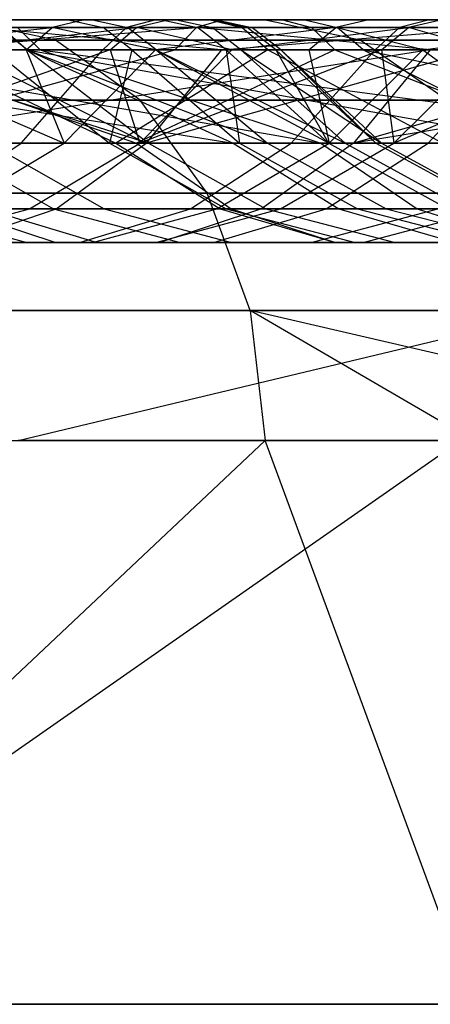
# Model space of a CAD drawing. Extents: x -172 to 172, y -29 to 28.
# Tile 832 of 914: x 121.36 to 126.24, y 7.6 to 19.3. Entities that reach past the tile are written whole.
import ezdxf

# ---------------------------------------------------------------- set-up
doc = ezdxf.new("R2010")
doc.units = 0
doc.header["$LTSCALE"] = 25.4
doc.layers.get('0').update_dxf_attribs({"linetype": 'CONTINUOUS'})

msp = doc.modelspace()

# ---------------------------------------------------------------- linework, layer by layer
at = {"color": 0}
for p, q in [((123.462, 19.205, -1352.469), (117.085, 19.205, -1359.279)), ((123.462, 19.205, -1352.469), (117.085, 19.205, -1359.279)), ((122.633, 19.205, -1329.348), (117.317, 19.205, -1336.462)), ((122.633, 19.205, -1329.348), (117.317, 19.205, -1336.462)), ((117.387, 19.3, -1359.578), (123.78, 19.3, -1352.75)), ((117.387, 19.3, -1359.578), (123.78, 19.3, -1352.75)), ((117.649, 19.3, -1336.725), (122.98, 19.3, -1329.592)), ((117.649, 19.3, -1336.725), (122.98, 19.3, -1329.592)), ((117.828, 19.3, -1124.201), (124.262, 19.3, -1130.933)), ((117.828, 19.3, -1124.201), (124.262, 19.3, -1130.933)), ((117.91, 19.205, -1177.839), (121.749, 19.205, -1185.296)), ((117.91, 19.205, -1177.839), (121.749, 19.205, -1185.296)), ((122.132, 19.3, -1185.114), (118.281, 19.3, -1177.634)), ((122.132, 19.3, -1185.114), (118.281, 19.3, -1177.634)), ((118.975, 19.3, -1145.884), (124.484, 19.3, -1153.035)), ((118.975, 19.3, -1145.884), (124.484, 19.3, -1153.035)), ((122.75, 19.205, -1299.051), (119.044, 19.205, -1306.575)), ((122.75, 19.205, -1299.051), (119.044, 19.205, -1306.575)), ((124.828, 19.205, -1152.786), (119.303, 19.205, -1145.616)), ((124.828, 19.205, -1152.786), (119.303, 19.205, -1145.616)), ((119.313, 18.94, -1181.175), (121.749, 19.205, -1185.296)), ((119.313, 18.94, -1181.175), (121.749, 19.205, -1185.296)), ((119.418, 19.3, -1306.774), (123.137, 19.3, -1299.227)), ((119.418, 19.3, -1306.774), (123.137, 19.3, -1299.227)), ((119.513, 19.3, -1172.79), (123.624, 19.3, -1180.281)), ((119.513, 19.3, -1172.79), (123.624, 19.3, -1180.281)), ((124.002, 19.205, -1180.088), (119.879, 19.205, -1172.575)), ((124.002, 19.205, -1180.088), (119.879, 19.205, -1172.575)), ((120.071, 18.94, -1355.684), (123.462, 19.205, -1352.469)), ((120.071, 18.94, -1355.684), (123.462, 19.205, -1352.469)), ((120.3, 19.3, -1214.287), (121.937, 19.3, -1222.217)), ((120.3, 19.3, -1214.287), (121.937, 19.3, -1222.217)), ((120.35, 18.94, -1303.289), (122.75, 19.205, -1299.051)), ((120.35, 18.94, -1303.289), (122.75, 19.205, -1299.051)), ((126.945, 19.3, -1352.526), (120.676, 19.3, -1359.412)), ((121.789, 19.055, -1360.484), (120.676, 19.3, -1359.412)), ((126.945, 19.3, -1352.526), (120.676, 19.3, -1359.412)), ((121.789, 19.055, -1360.484), (120.676, 19.3, -1359.412)), ((122.226, 19.3, -1262.529), (120.704, 19.3, -1270.481)), ((122.226, 19.3, -1262.529), (120.704, 19.3, -1270.481)), ((122.355, 19.205, -1222.145), (120.712, 19.205, -1214.188)), ((122.355, 19.205, -1222.145), (120.712, 19.205, -1214.188)), ((124.751, 19.3, -1303.957), (120.777, 19.3, -1311.521)), ((124.751, 19.3, -1303.957), (120.777, 19.3, -1311.521)), ((120.838, 19.205, -1154.651), (125.875, 19.205, -1161.966)), ((120.838, 19.205, -1154.651), (125.875, 19.205, -1161.966)), ((123.758, 18.94, -1134.887), (120.894, 19.205, -1131.195)), ((123.758, 18.94, -1134.887), (120.894, 19.205, -1131.195)), ((120.894, 19.205, -1131.195), (127.04, 19.205, -1138.214)), ((120.894, 19.205, -1131.195), (127.04, 19.205, -1138.214)), ((126.359, 19.3, -1330.82), (121.002, 19.3, -1338.084)), ((126.359, 19.3, -1330.82), (121.002, 19.3, -1338.084)), ((121.453, 18.94, -1270.651), (121.117, 19.205, -1270.575)), ((121.117, 19.205, -1270.575), (122.645, 19.205, -1262.595)), ((121.453, 18.94, -1270.651), (121.117, 19.205, -1270.575)), ((121.117, 19.205, -1270.575), (122.645, 19.205, -1262.595)), ((121.446, 18.94, -1311.9), (121.146, 19.205, -1311.73)), ((121.146, 19.205, -1311.73), (125.132, 19.205, -1304.142)), ((121.446, 18.94, -1311.9), (121.146, 19.205, -1311.73)), ((121.146, 19.205, -1311.73), (125.132, 19.205, -1304.142)), ((126.231, 19.3, -1161.735), (121.18, 19.3, -1154.401)), ((126.231, 19.3, -1161.735), (121.18, 19.3, -1154.401)), ((127.367, 19.3, -1137.943), (121.205, 19.3, -1130.906)), ((127.367, 19.3, -1137.943), (121.205, 19.3, -1130.906)), ((121.607, 18.94, -1338.558), (121.336, 19.205, -1338.346)), ((121.607, 18.94, -1338.558), (121.336, 19.205, -1338.346)), ((121.336, 19.205, -1338.346), (126.708, 19.205, -1331.061)), ((121.336, 19.205, -1338.346), (126.708, 19.205, -1331.061)), ((121.438, 18.94, -1185.444), (121.749, 19.205, -1185.296)), ((121.438, 18.94, -1185.444), (121.749, 19.205, -1185.296)), ((122.132, 19.3, -1185.114), (121.749, 19.205, -1185.296)), ((122.132, 19.3, -1185.114), (121.749, 19.205, -1185.296)), ((122.975, 18.94, -1188.79), (121.749, 19.205, -1185.296)), ((121.749, 19.205, -1185.296), (125.116, 19.205, -1192.978)), ((122.975, 18.94, -1188.79), (121.749, 19.205, -1185.296)), ((121.749, 19.205, -1185.296), (125.116, 19.205, -1192.978)), ((121.937, 19.3, -1222.217), (123.051, 19.3, -1230.237)), ((121.937, 19.3, -1222.217), (122.355, 19.205, -1222.145)), ((121.937, 19.3, -1222.217), (122.355, 19.205, -1222.145)), ((121.937, 19.3, -1222.217), (123.051, 19.3, -1230.237)), ((125.51, 19.3, -1192.819), (122.132, 19.3, -1185.114)), ((125.51, 19.3, -1192.819), (122.132, 19.3, -1185.114)), ((122.226, 19.3, -1262.529), (122.645, 19.205, -1262.595)), ((123.225, 19.3, -1254.494), (122.226, 19.3, -1262.529)), ((122.226, 19.3, -1262.529), (122.645, 19.205, -1262.595)), ((123.225, 19.3, -1254.494), (122.226, 19.3, -1262.529)), ((122.633, 19.205, -1329.348), (122.351, 18.94, -1329.15)), ((122.633, 19.205, -1329.348), (122.351, 18.94, -1329.15)), ((123.473, 19.205, -1230.193), (122.355, 19.205, -1222.145)), ((122.694, 18.94, -1222.087), (122.355, 19.205, -1222.145)), ((123.473, 19.205, -1230.193), (122.355, 19.205, -1222.145)), ((122.694, 18.94, -1222.087), (122.355, 19.205, -1222.145)), ((122.437, 18.94, -1298.909), (122.75, 19.205, -1299.051)), ((122.437, 18.94, -1298.909), (122.75, 19.205, -1299.051)), ((122.98, 19.3, -1329.592), (122.633, 19.205, -1329.348)), ((122.98, 19.3, -1329.592), (122.633, 19.205, -1329.348)), ((127.518, 19.205, -1321.932), (122.633, 19.205, -1329.348)), ((127.518, 19.205, -1321.932), (122.633, 19.205, -1329.348)), ((122.985, 18.94, -1262.649), (122.645, 19.205, -1262.595)), ((122.645, 19.205, -1262.595), (123.648, 19.205, -1254.532)), ((122.985, 18.94, -1262.649), (122.645, 19.205, -1262.595)), ((122.645, 19.205, -1262.595), (123.648, 19.205, -1254.532)), ((123.137, 19.3, -1299.227), (122.75, 19.205, -1299.051)), ((123.137, 19.3, -1299.227), (122.75, 19.205, -1299.051)), ((123.882, 18.94, -1295.614), (122.75, 19.205, -1299.051)), ((125.982, 19.205, -1291.312), (122.75, 19.205, -1299.051)), ((123.882, 18.94, -1295.614), (122.75, 19.205, -1299.051)), ((125.982, 19.205, -1291.312), (122.75, 19.205, -1299.051)), ((125.116, 19.205, -1192.978), (122.975, 18.94, -1188.79)), ((125.116, 19.205, -1192.978), (122.975, 18.94, -1188.79)), ((122.98, 19.3, -1329.592), (127.879, 19.3, -1322.155)), ((122.98, 19.3, -1329.592), (127.879, 19.3, -1322.155)), ((123.051, 19.3, -1230.237), (123.473, 19.205, -1230.193)), ((123.051, 19.3, -1230.237), (123.639, 19.3, -1238.313)), ((123.051, 19.3, -1230.237), (123.473, 19.205, -1230.193)), ((123.051, 19.3, -1230.237), (123.639, 19.3, -1238.313)), ((123.137, 19.3, -1299.227), (126.379, 19.3, -1291.463)), ((123.137, 19.3, -1299.227), (126.379, 19.3, -1291.463)), ((123.204, 18.94, -1352.241), (123.462, 19.205, -1352.469)), ((123.204, 18.94, -1352.241), (123.462, 19.205, -1352.469)), ((123.697, 19.3, -1246.41), (123.225, 19.3, -1254.494)), ((123.225, 19.3, -1254.494), (123.648, 19.205, -1254.532)), ((123.225, 19.3, -1254.494), (123.648, 19.205, -1254.532)), ((123.697, 19.3, -1246.41), (123.225, 19.3, -1254.494)), ((123.78, 19.3, -1352.75), (123.462, 19.205, -1352.469)), ((123.78, 19.3, -1352.75), (123.462, 19.205, -1352.469)), ((129.443, 19.205, -1345.31), (123.462, 19.205, -1352.469)), ((126.239, 18.94, -1348.711), (123.462, 19.205, -1352.469)), ((126.239, 18.94, -1348.711), (123.462, 19.205, -1352.469)), ((129.443, 19.205, -1345.31), (123.462, 19.205, -1352.469)), ((123.815, 18.94, -1230.157), (123.473, 19.205, -1230.193)), ((124.063, 19.205, -1238.296), (123.473, 19.205, -1230.193)), ((123.815, 18.94, -1230.157), (123.473, 19.205, -1230.193)), ((124.063, 19.205, -1238.296), (123.473, 19.205, -1230.193)), ((123.624, 19.3, -1180.281), (127.266, 19.3, -1188.011)), ((123.624, 19.3, -1180.281), (127.266, 19.3, -1188.011)), ((123.624, 19.3, -1180.281), (124.002, 19.205, -1180.088)), ((123.624, 19.3, -1180.281), (124.002, 19.205, -1180.088)), ((123.639, 19.3, -1238.313), (124.063, 19.205, -1238.296)), ((123.639, 19.3, -1238.313), (123.697, 19.3, -1246.41)), ((123.639, 19.3, -1238.313), (124.063, 19.205, -1238.296)), ((123.639, 19.3, -1238.313), (123.697, 19.3, -1246.41)), ((123.991, 18.94, -1254.563), (123.648, 19.205, -1254.532)), ((123.648, 19.205, -1254.532), (124.121, 19.205, -1246.421)), ((123.991, 18.94, -1254.563), (123.648, 19.205, -1254.532)), ((123.648, 19.205, -1254.532), (124.121, 19.205, -1246.421)), ((123.697, 19.3, -1246.41), (124.121, 19.205, -1246.421)), ((123.697, 19.3, -1246.41), (124.121, 19.205, -1246.421)), ((123.758, 18.94, -1134.887), (127.04, 19.205, -1138.214)), ((123.758, 18.94, -1134.887), (127.04, 19.205, -1138.214)), ((123.78, 19.3, -1352.75), (129.777, 19.3, -1345.572)), ((123.78, 19.3, -1352.75), (129.777, 19.3, -1345.572)), ((123.882, 18.94, -1295.614), (125.982, 19.205, -1291.312)), ((123.882, 18.94, -1295.614), (125.982, 19.205, -1291.312)), ((127.655, 19.205, -1187.842), (124.002, 19.205, -1180.088)), ((127.655, 19.205, -1187.842), (124.002, 19.205, -1180.088)), ((124.309, 18.94, -1179.932), (124.002, 19.205, -1180.088)), ((124.309, 18.94, -1179.932), (124.002, 19.205, -1180.088)), ((124.121, 19.205, -1246.421), (124.063, 19.205, -1238.296)), ((124.406, 18.94, -1238.283), (124.063, 19.205, -1238.296)), ((124.406, 18.94, -1238.283), (124.063, 19.205, -1238.296)), ((124.121, 19.205, -1246.421), (124.063, 19.205, -1238.296)), ((124.465, 18.94, -1246.43), (124.121, 19.205, -1246.421)), ((124.465, 18.94, -1246.43), (124.121, 19.205, -1246.421)), ((124.262, 19.3, -1130.933), (130.312, 19.3, -1138.012)), ((125.408, 19.055, -1129.897), (124.262, 19.3, -1130.933)), ((124.262, 19.3, -1130.933), (130.312, 19.3, -1138.012)), ((125.408, 19.055, -1129.897), (124.262, 19.3, -1130.933)), ((124.484, 19.3, -1153.035), (129.564, 19.3, -1160.496)), ((124.484, 19.3, -1153.035), (124.828, 19.205, -1152.786)), ((124.484, 19.3, -1153.035), (129.564, 19.3, -1160.496)), ((124.484, 19.3, -1153.035), (124.828, 19.205, -1152.786)), ((128.251, 19.3, -1296.162), (124.751, 19.3, -1303.957)), ((124.751, 19.3, -1303.957), (125.132, 19.205, -1304.142)), ((128.251, 19.3, -1296.162), (124.751, 19.3, -1303.957)), ((124.751, 19.3, -1303.957), (125.132, 19.205, -1304.142)), ((124.797, 18.94, -1193.106), (125.116, 19.205, -1192.978)), ((124.797, 18.94, -1193.106), (125.116, 19.205, -1192.978)), ((129.922, 19.205, -1160.267), (124.828, 19.205, -1152.786)), ((125.106, 18.94, -1152.584), (124.828, 19.205, -1152.786)), ((125.106, 18.94, -1152.584), (124.828, 19.205, -1152.786)), ((129.922, 19.205, -1160.267), (124.828, 19.205, -1152.786)), ((125.51, 19.3, -1192.819), (125.116, 19.205, -1192.978)), ((125.51, 19.3, -1192.819), (125.116, 19.205, -1192.978)), ((126.152, 18.94, -1196.619), (125.116, 19.205, -1192.978)), ((126.152, 18.94, -1196.619), (125.116, 19.205, -1192.978)), ((125.116, 19.205, -1192.978), (128, 19.205, -1200.853)), ((125.116, 19.205, -1192.978), (128, 19.205, -1200.853)), ((125.441, 18.94, -1304.293), (125.132, 19.205, -1304.142)), ((125.441, 18.94, -1304.293), (125.132, 19.205, -1304.142)), ((125.132, 19.205, -1304.142), (128.643, 19.205, -1296.324)), ((125.132, 19.205, -1304.142), (128.643, 19.205, -1296.324)), ((128.403, 19.3, -1200.72), (125.51, 19.3, -1192.819)), ((128.403, 19.3, -1200.72), (125.51, 19.3, -1192.819)), ((125.875, 19.205, -1161.966), (125.586, 18.94, -1162.152)), ((125.875, 19.205, -1161.966), (125.586, 18.94, -1162.152)), ((125.661, 18.94, -1291.189), (125.982, 19.205, -1291.312)), ((125.661, 18.94, -1291.189), (125.982, 19.205, -1291.312)), ((126.231, 19.3, -1161.735), (125.875, 19.205, -1161.966)), ((126.231, 19.3, -1161.735), (125.875, 19.205, -1161.966)), ((125.875, 19.205, -1161.966), (130.469, 19.205, -1169.565)), ((125.875, 19.205, -1161.966), (130.469, 19.205, -1169.565)), ((126.379, 19.3, -1291.463), (125.982, 19.205, -1291.312)), ((126.379, 19.3, -1291.463), (125.982, 19.205, -1291.312)), ((128.726, 19.205, -1283.387), (125.982, 19.205, -1291.312)), ((126.926, 18.94, -1287.732), (125.982, 19.205, -1291.312)), ((126.926, 18.94, -1287.732), (125.982, 19.205, -1291.312)), ((128.726, 19.205, -1283.387), (125.982, 19.205, -1291.312)), ((126.152, 18.94, -1196.619), (128, 19.205, -1200.853)), ((126.152, 18.94, -1196.619), (128, 19.205, -1200.853)), ((130.838, 19.3, -1169.357), (126.231, 19.3, -1161.735)), ((130.838, 19.3, -1169.357), (126.231, 19.3, -1161.735)), ((126.239, 18.94, -1348.711), (129.443, 19.205, -1345.31)), ((126.239, 18.94, -1348.711), (129.443, 19.205, -1345.31)), ((121.789, 19.055, -1360.484), (115.086, 19.055, -1367.071)), ((121.789, 19.055, -1360.484), (115.086, 19.055, -1367.071)), ((118.915, 19.055, -1123.102), (125.408, 19.055, -1129.897)), ((118.915, 19.055, -1123.102), (125.408, 19.055, -1129.897)), ((128.116, 19.055, -1353.534), (121.789, 19.055, -1360.484)), ((128.116, 19.055, -1353.534), (121.789, 19.055, -1360.484)), ((122.793, 18.345, -1361.45), (121.789, 19.055, -1360.484)), ((122.793, 18.345, -1361.45), (121.789, 19.055, -1360.484)), ((126.442, 18.345, -1128.962), (125.408, 19.055, -1129.897)), ((125.408, 19.055, -1129.897), (131.514, 19.055, -1137.042)), ((126.442, 18.345, -1128.962), (125.408, 19.055, -1129.897)), ((125.408, 19.055, -1129.897), (131.514, 19.055, -1137.042)), ((116.989, 18.94, -1319.246), (121.446, 18.94, -1311.9)), ((116.989, 18.94, -1319.246), (123.9, 17.832, -1309.906)), ((116.989, 18.94, -1319.246), (123.9, 17.832, -1309.906)), ((116.989, 18.94, -1319.246), (121.446, 18.94, -1311.9)), ((122.351, 18.94, -1329.15), (117.047, 18.94, -1336.247)), ((122.351, 18.94, -1329.15), (117.047, 18.94, -1336.247)), ((118.574, 18.94, -1342.307), (124.94, 17.832, -1336.148)), ((118.574, 18.94, -1342.307), (124.94, 17.832, -1336.148)), ((118.574, 18.94, -1342.307), (121.607, 18.94, -1338.558)), ((118.574, 18.94, -1342.307), (121.607, 18.94, -1338.558)), ((119.205, 17.832, -1354.873), (123.204, 18.94, -1352.241)), ((126.239, 18.94, -1348.711), (119.205, 17.832, -1354.873)), ((119.205, 17.832, -1354.873), (123.204, 18.94, -1352.241)), ((126.239, 18.94, -1348.711), (119.205, 17.832, -1354.873)), ((122.437, 18.94, -1298.909), (119.288, 17.832, -1302.76)), ((122.437, 18.94, -1298.909), (119.288, 17.832, -1302.76)), ((119.313, 18.94, -1181.175), (121.89, 17.832, -1189.27)), ((119.313, 18.94, -1181.175), (121.438, 18.94, -1185.444)), ((119.313, 18.94, -1181.175), (121.89, 17.832, -1189.27)), ((119.313, 18.94, -1181.175), (121.438, 18.94, -1185.444)), ((119.401, 18.94, -1278.535), (122.893, 17.832, -1269.626)), ((119.401, 18.94, -1278.535), (121.453, 18.94, -1270.651)), ((119.401, 18.94, -1278.535), (122.893, 17.832, -1269.626)), ((119.401, 18.94, -1278.535), (121.453, 18.94, -1270.651)), ((125.106, 18.94, -1152.584), (119.57, 18.94, -1145.398)), ((119.57, 18.94, -1145.398), (122.75, 17.832, -1147.477)), ((125.106, 18.94, -1152.584), (119.57, 18.94, -1145.398)), ((119.57, 18.94, -1145.398), (122.75, 17.832, -1147.477)), ((123.204, 18.94, -1352.241), (120.071, 18.94, -1355.684)), ((123.204, 18.94, -1352.241), (120.071, 18.94, -1355.684)), ((124.309, 18.94, -1179.932), (120.175, 18.94, -1172.4)), ((124.309, 18.94, -1179.932), (120.175, 18.94, -1172.4)), ((120.175, 18.94, -1172.4), (122.505, 17.832, -1174.063)), ((120.175, 18.94, -1172.4), (122.505, 17.832, -1174.063)), ((122.437, 18.94, -1298.909), (120.35, 18.94, -1303.289)), ((122.437, 18.94, -1298.909), (120.35, 18.94, -1303.289)), ((120.561, 18.94, -1154.855), (125.586, 18.94, -1162.152)), ((120.561, 18.94, -1154.855), (125.586, 18.94, -1162.152)), ((120.642, 18.94, -1131.429), (123.758, 18.94, -1134.887)), ((120.642, 18.94, -1131.429), (122.865, 17.832, -1135.669)), ((120.642, 18.94, -1131.429), (123.758, 18.94, -1134.887)), ((120.642, 18.94, -1131.429), (122.865, 17.832, -1135.669)), ((121.047, 18.94, -1214.108), (122.428, 17.832, -1214.791)), ((122.694, 18.94, -1222.087), (121.047, 18.94, -1214.108)), ((121.047, 18.94, -1214.108), (122.428, 17.832, -1214.791)), ((122.694, 18.94, -1222.087), (121.047, 18.94, -1214.108)), ((121.38, 17.832, -1328.469), (122.351, 18.94, -1329.15)), ((121.38, 17.832, -1328.469), (122.351, 18.94, -1329.15)), ((121.438, 18.94, -1185.444), (121.89, 17.832, -1189.27)), ((121.438, 18.94, -1185.444), (122.975, 18.94, -1188.79)), ((121.438, 18.94, -1185.444), (121.89, 17.832, -1189.27)), ((121.438, 18.94, -1185.444), (122.975, 18.94, -1188.79)), ((121.446, 18.94, -1311.9), (125.441, 18.94, -1304.293)), ((121.446, 18.94, -1311.9), (123.9, 17.832, -1309.906)), ((121.446, 18.94, -1311.9), (123.9, 17.832, -1309.906)), ((121.446, 18.94, -1311.9), (127.631, 17.832, -1302.449)), ((121.446, 18.94, -1311.9), (127.631, 17.832, -1302.449)), ((121.446, 18.94, -1311.9), (125.441, 18.94, -1304.293)), ((121.453, 18.94, -1270.651), (124.307, 17.832, -1261.858)), ((121.453, 18.94, -1270.651), (122.985, 18.94, -1262.649)), ((121.453, 18.94, -1270.651), (122.893, 17.832, -1269.626)), ((121.453, 18.94, -1270.651), (124.307, 17.832, -1261.858)), ((121.453, 18.94, -1270.651), (122.893, 17.832, -1269.626)), ((121.453, 18.94, -1270.651), (122.985, 18.94, -1262.649)), ((121.607, 18.94, -1338.558), (129.995, 17.832, -1328.931)), ((121.607, 18.94, -1338.558), (126.991, 18.94, -1331.257)), ((121.607, 18.94, -1338.558), (124.94, 17.832, -1336.148)), ((121.607, 18.94, -1338.558), (124.94, 17.832, -1336.148)), ((121.607, 18.94, -1338.558), (129.995, 17.832, -1328.931)), ((121.607, 18.94, -1338.558), (126.991, 18.94, -1331.257)), ((122.975, 18.94, -1188.79), (121.89, 17.832, -1189.27)), ((122.975, 18.94, -1188.79), (121.89, 17.832, -1189.27)), ((127.225, 18.94, -1321.751), (122.351, 18.94, -1329.15)), ((127.225, 18.94, -1321.751), (122.351, 18.94, -1329.15)), ((122.694, 18.94, -1222.087), (122.428, 17.832, -1214.791)), ((122.694, 18.94, -1222.087), (122.428, 17.832, -1214.791)), ((123.882, 18.94, -1295.614), (122.437, 18.94, -1298.909)), ((122.437, 18.94, -1298.909), (122.789, 17.832, -1295.152)), ((122.437, 18.94, -1298.909), (122.789, 17.832, -1295.152)), ((123.882, 18.94, -1295.614), (122.437, 18.94, -1298.909)), ((124.309, 18.94, -1179.932), (122.505, 17.832, -1174.063)), ((124.309, 18.94, -1179.932), (122.505, 17.832, -1174.063)), ((122.694, 18.94, -1222.087), (123.973, 17.832, -1222.534)), ((123.815, 18.94, -1230.157), (122.694, 18.94, -1222.087)), ((122.694, 18.94, -1222.087), (123.973, 17.832, -1222.534)), ((123.815, 18.94, -1230.157), (122.694, 18.94, -1222.087)), ((125.106, 18.94, -1152.584), (122.75, 17.832, -1147.477)), ((125.106, 18.94, -1152.584), (122.75, 17.832, -1147.477)), ((123.882, 18.94, -1295.614), (122.789, 17.832, -1295.152)), ((125.661, 18.94, -1291.189), (122.789, 17.832, -1295.152)), ((123.882, 18.94, -1295.614), (122.789, 17.832, -1295.152)), ((125.661, 18.94, -1291.189), (122.789, 17.832, -1295.152)), ((123.758, 18.94, -1134.887), (122.865, 17.832, -1135.669)), ((123.758, 18.94, -1134.887), (122.865, 17.832, -1135.669)), ((126.775, 18.94, -1138.433), (122.865, 17.832, -1135.669)), ((126.775, 18.94, -1138.433), (122.865, 17.832, -1135.669)), ((122.975, 18.94, -1188.79), (125.039, 17.832, -1197.03)), ((122.975, 18.94, -1188.79), (124.797, 18.94, -1193.106)), ((122.975, 18.94, -1188.79), (125.039, 17.832, -1197.03)), ((122.975, 18.94, -1188.79), (124.797, 18.94, -1193.106)), ((122.985, 18.94, -1262.649), (125.23, 17.832, -1254.016)), ((122.985, 18.94, -1262.649), (123.991, 18.94, -1254.563)), ((122.985, 18.94, -1262.649), (124.307, 17.832, -1261.858)), ((122.985, 18.94, -1262.649), (124.307, 17.832, -1261.858)), ((122.985, 18.94, -1262.649), (125.23, 17.832, -1254.016)), ((122.985, 18.94, -1262.649), (123.991, 18.94, -1254.563)), ((126.239, 18.94, -1348.711), (123.204, 18.94, -1352.241)), ((126.239, 18.94, -1348.711), (123.204, 18.94, -1352.241)), ((123.758, 18.94, -1134.887), (126.775, 18.94, -1138.433)), ((123.758, 18.94, -1134.887), (126.775, 18.94, -1138.433)), ((124.406, 18.94, -1238.283), (123.815, 18.94, -1230.157)), ((123.815, 18.94, -1230.157), (125.029, 17.832, -1230.359)), ((123.815, 18.94, -1230.157), (123.973, 17.832, -1222.534)), ((124.406, 18.94, -1238.283), (123.815, 18.94, -1230.157)), ((123.815, 18.94, -1230.157), (125.029, 17.832, -1230.359)), ((123.815, 18.94, -1230.157), (123.973, 17.832, -1222.534)), ((125.661, 18.94, -1291.189), (123.882, 18.94, -1295.614)), ((125.661, 18.94, -1291.189), (123.882, 18.94, -1295.614)), ((123.991, 18.94, -1254.563), (125.23, 17.832, -1254.016)), ((123.991, 18.94, -1254.563), (125.659, 17.832, -1246.131)), ((123.991, 18.94, -1254.563), (124.465, 18.94, -1246.43)), ((123.991, 18.94, -1254.563), (124.465, 18.94, -1246.43)), ((123.991, 18.94, -1254.563), (125.23, 17.832, -1254.016)), ((123.991, 18.94, -1254.563), (125.659, 17.832, -1246.131)), ((127.971, 18.94, -1187.705), (124.309, 18.94, -1179.932)), ((127.971, 18.94, -1187.705), (124.309, 18.94, -1179.932)), ((124.309, 18.94, -1179.932), (126.388, 17.832, -1181.442)), ((124.309, 18.94, -1179.932), (126.388, 17.832, -1181.442)), ((124.406, 18.94, -1238.283), (125.029, 17.832, -1230.359)), ((124.406, 18.94, -1238.283), (125.592, 17.832, -1238.235)), ((124.406, 18.94, -1238.283), (125.029, 17.832, -1230.359)), ((124.465, 18.94, -1246.43), (124.406, 18.94, -1238.283)), ((124.406, 18.94, -1238.283), (125.592, 17.832, -1238.235)), ((124.465, 18.94, -1246.43), (124.406, 18.94, -1238.283)), ((124.465, 18.94, -1246.43), (125.659, 17.832, -1246.131)), ((124.465, 18.94, -1246.43), (125.592, 17.832, -1238.235)), ((124.465, 18.94, -1246.43), (125.659, 17.832, -1246.131)), ((124.465, 18.94, -1246.43), (125.592, 17.832, -1238.235)), ((124.589, 17.832, -1162.796), (125.586, 18.94, -1162.152)), ((124.589, 17.832, -1162.796), (125.586, 18.94, -1162.152)), ((124.797, 18.94, -1193.106), (125.039, 17.832, -1197.03)), ((124.797, 18.94, -1193.106), (126.152, 18.94, -1196.619)), ((124.797, 18.94, -1193.106), (125.039, 17.832, -1197.03)), ((124.797, 18.94, -1193.106), (126.152, 18.94, -1196.619)), ((126.152, 18.94, -1196.619), (125.039, 17.832, -1197.03)), ((126.152, 18.94, -1196.619), (125.039, 17.832, -1197.03)), ((130.212, 18.94, -1160.082), (125.106, 18.94, -1152.584)), ((125.106, 18.94, -1152.584), (127.972, 17.832, -1154.575)), ((130.212, 18.94, -1160.082), (125.106, 18.94, -1152.584)), ((125.106, 18.94, -1152.584), (127.972, 17.832, -1154.575)), ((126.239, 18.94, -1348.711), (125.329, 17.832, -1347.951)), ((129.173, 18.94, -1345.097), (125.329, 17.832, -1347.951)), ((126.239, 18.94, -1348.711), (125.329, 17.832, -1347.951)), ((132.004, 18.94, -1341.4), (125.329, 17.832, -1347.951)), ((132.004, 18.94, -1341.4), (125.329, 17.832, -1347.951)), ((129.173, 18.94, -1345.097), (125.329, 17.832, -1347.951)), ((125.441, 18.94, -1304.293), (128.961, 18.94, -1296.455)), ((125.441, 18.94, -1304.293), (130.914, 17.832, -1294.784)), ((125.441, 18.94, -1304.293), (128.961, 18.94, -1296.455)), ((125.441, 18.94, -1304.293), (127.631, 17.832, -1302.449)), ((125.441, 18.94, -1304.293), (130.914, 17.832, -1294.784)), ((125.441, 18.94, -1304.293), (127.631, 17.832, -1302.449)), ((125.586, 18.94, -1162.152), (130.169, 18.94, -1169.734)), ((125.586, 18.94, -1162.152), (130.169, 18.94, -1169.734)), ((126.926, 18.94, -1287.732), (125.661, 18.94, -1291.189)), ((125.661, 18.94, -1291.189), (125.806, 17.832, -1287.34)), ((125.661, 18.94, -1291.189), (125.806, 17.832, -1287.34)), ((126.926, 18.94, -1287.732), (125.661, 18.94, -1291.189)), ((126.926, 18.94, -1287.732), (125.806, 17.832, -1287.34)), ((128.398, 18.94, -1283.284), (125.806, 17.832, -1287.34)), ((126.926, 18.94, -1287.732), (125.806, 17.832, -1287.34)), ((128.398, 18.94, -1283.284), (125.806, 17.832, -1287.34)), ((126.152, 18.94, -1196.619), (127.694, 17.832, -1204.973)), ((126.152, 18.94, -1196.619), (127.673, 18.94, -1200.962)), ((126.152, 18.94, -1196.619), (127.694, 17.832, -1204.973)), ((126.152, 18.94, -1196.619), (127.673, 18.94, -1200.962)), ((126.215, 17.832, -1321.128), (127.225, 18.94, -1321.751)), ((126.215, 17.832, -1321.128), (127.225, 18.94, -1321.751)), ((129.173, 18.94, -1345.097), (126.239, 18.94, -1348.711)), ((129.173, 18.94, -1345.097), (126.239, 18.94, -1348.711)), ((122.793, 18.345, -1361.45), (116.035, 18.345, -1368.092)), ((122.793, 18.345, -1361.45), (116.035, 18.345, -1368.092)), ((119.895, 18.345, -1122.112), (126.442, 18.345, -1128.962)), ((119.895, 18.345, -1122.112), (126.442, 18.345, -1128.962)), ((129.172, 18.345, -1354.443), (122.793, 18.345, -1361.45)), ((123.59, 17.239, -1362.217), (122.793, 18.345, -1361.45)), ((129.172, 18.345, -1354.443), (122.793, 18.345, -1361.45)), ((123.59, 17.239, -1362.217), (122.793, 18.345, -1361.45)), ((116.118, 17.832, -1335.509), (121.38, 17.832, -1328.469)), ((116.118, 17.832, -1335.509), (121.38, 17.832, -1328.469)), ((122.865, 17.832, -1135.669), (116.582, 17.832, -1128.89)), ((122.865, 17.832, -1135.669), (116.582, 17.832, -1128.89)), ((122.75, 17.832, -1147.477), (117.135, 17.832, -1140.686)), ((122.75, 17.832, -1147.477), (117.135, 17.832, -1140.686)), ((122.505, 17.832, -1174.063), (118.191, 17.832, -1166.927)), ((122.505, 17.832, -1174.063), (118.191, 17.832, -1166.927)), ((121.89, 17.832, -1189.27), (118.26, 17.832, -1181.723)), ((121.89, 17.832, -1189.27), (118.26, 17.832, -1181.723)), ((125.329, 17.832, -1347.951), (119.205, 17.832, -1354.873)), ((125.329, 17.832, -1347.951), (119.205, 17.832, -1354.873)), ((119.288, 17.832, -1302.76), (122.789, 17.832, -1295.152)), ((119.288, 17.832, -1302.76), (122.789, 17.832, -1295.152)), ((119.484, 17.832, -1343.068), (124.94, 17.832, -1336.148)), ((119.484, 17.832, -1343.068), (124.94, 17.832, -1336.148)), ((124.589, 17.832, -1162.796), (119.604, 17.832, -1155.557)), ((124.589, 17.832, -1162.796), (119.604, 17.832, -1155.557)), ((119.734, 17.832, -1317.129), (123.9, 17.832, -1309.906)), ((119.734, 17.832, -1317.129), (123.9, 17.832, -1309.906)), ((120.215, 17.053, -1327.65), (121.38, 17.832, -1328.469)), ((120.215, 17.053, -1327.65), (121.38, 17.832, -1328.469)), ((122.428, 17.832, -1214.791), (120.399, 17.832, -1207.159)), ((120.399, 17.832, -1207.159), (121.763, 17.053, -1206.75)), ((122.428, 17.832, -1214.791), (120.399, 17.832, -1207.159)), ((120.399, 17.832, -1207.159), (121.763, 17.053, -1206.75)), ((120.588, 17.053, -1189.847), (121.89, 17.832, -1189.27)), ((120.588, 17.053, -1189.847), (121.89, 17.832, -1189.27)), ((120.995, 17.832, -1277.291), (122.893, 17.832, -1269.626)), ((120.995, 17.832, -1277.291), (122.365, 17.053, -1277.676)), ((120.995, 17.832, -1277.291), (122.893, 17.832, -1269.626)), ((120.995, 17.832, -1277.291), (122.365, 17.053, -1277.676)), ((121.38, 17.832, -1328.469), (126.215, 17.832, -1321.128)), ((121.38, 17.832, -1328.469), (126.215, 17.832, -1321.128)), ((121.478, 17.053, -1294.598), (122.789, 17.832, -1295.152)), ((121.478, 17.053, -1294.598), (122.789, 17.832, -1295.152)), ((121.794, 17.053, -1136.607), (122.865, 17.832, -1135.669)), ((121.794, 17.053, -1136.607), (122.865, 17.832, -1135.669)), ((125.039, 17.832, -1197.03), (121.89, 17.832, -1189.27)), ((125.039, 17.832, -1197.03), (121.89, 17.832, -1189.27)), ((123.973, 17.832, -1222.534), (122.428, 17.832, -1214.791)), ((123.973, 17.832, -1222.534), (122.428, 17.832, -1214.791)), ((122.428, 17.832, -1214.791), (123.815, 17.053, -1214.468)), ((122.428, 17.832, -1214.791), (123.815, 17.053, -1214.468)), ((126.388, 17.832, -1181.442), (122.505, 17.832, -1174.063)), ((122.505, 17.832, -1174.063), (123.745, 17.053, -1173.363)), ((126.388, 17.832, -1181.442), (122.505, 17.832, -1174.063)), ((122.505, 17.832, -1174.063), (123.745, 17.053, -1173.363)), ((122.75, 17.832, -1147.477), (123.873, 17.053, -1146.601)), ((127.972, 17.832, -1154.575), (122.75, 17.832, -1147.477)), ((122.75, 17.832, -1147.477), (123.873, 17.053, -1146.601)), ((127.972, 17.832, -1154.575), (122.75, 17.832, -1147.477)), ((122.789, 17.832, -1295.152), (125.806, 17.832, -1287.34)), ((122.789, 17.832, -1295.152), (125.806, 17.832, -1287.34)), ((128.755, 17.832, -1142.792), (122.865, 17.832, -1135.669)), ((128.755, 17.832, -1142.792), (122.865, 17.832, -1135.669)), ((122.893, 17.832, -1269.626), (124.307, 17.832, -1261.858)), ((122.893, 17.832, -1269.626), (124.286, 17.053, -1269.925)), ((122.893, 17.832, -1269.626), (124.286, 17.053, -1269.925)), ((122.893, 17.832, -1269.626), (124.307, 17.832, -1261.858)), ((123.393, 17.053, -1163.568), (124.589, 17.832, -1162.796)), ((123.393, 17.053, -1163.568), (124.589, 17.832, -1162.796)), ((123.703, 17.053, -1197.524), (125.039, 17.832, -1197.03)), ((123.703, 17.053, -1197.524), (125.039, 17.832, -1197.03)), ((123.9, 17.832, -1309.906), (127.631, 17.832, -1302.449)), ((123.9, 17.832, -1309.906), (125.154, 17.053, -1310.581)), ((123.9, 17.832, -1309.906), (127.631, 17.832, -1302.449)), ((123.9, 17.832, -1309.906), (125.154, 17.053, -1310.581)), ((123.973, 17.832, -1222.534), (125.377, 17.053, -1222.299)), ((125.029, 17.832, -1230.359), (123.973, 17.832, -1222.534)), ((123.973, 17.832, -1222.534), (125.377, 17.053, -1222.299)), ((125.029, 17.832, -1230.359), (123.973, 17.832, -1222.534)), ((125.329, 17.832, -1347.951), (124.236, 17.053, -1347.038)), ((125.329, 17.832, -1347.951), (124.236, 17.053, -1347.038)), ((124.307, 17.832, -1261.858), (125.23, 17.832, -1254.016)), ((124.307, 17.832, -1261.858), (125.715, 17.053, -1262.068)), ((124.307, 17.832, -1261.858), (125.23, 17.832, -1254.016)), ((124.307, 17.832, -1261.858), (125.715, 17.053, -1262.068)), ((124.462, 17.053, -1286.869), (125.806, 17.832, -1287.34)), ((124.462, 17.053, -1286.869), (125.806, 17.832, -1287.34)), ((129.136, 17.832, -1170.318), (124.589, 17.832, -1162.796)), ((129.136, 17.832, -1170.318), (124.589, 17.832, -1162.796)), ((124.94, 17.832, -1336.148), (126.082, 17.053, -1336.998)), ((124.94, 17.832, -1336.148), (126.082, 17.053, -1336.998)), ((124.94, 17.832, -1336.148), (129.995, 17.832, -1328.931)), ((124.94, 17.832, -1336.148), (129.995, 17.832, -1328.931)), ((125.003, 17.053, -1320.38), (126.215, 17.832, -1321.128)), ((125.003, 17.053, -1320.38), (126.215, 17.832, -1321.128)), ((125.592, 17.832, -1238.235), (125.029, 17.832, -1230.359)), ((126.446, 17.053, -1230.213), (125.029, 17.832, -1230.359)), ((125.592, 17.832, -1238.235), (125.029, 17.832, -1230.359)), ((126.446, 17.053, -1230.213), (125.029, 17.832, -1230.359)), ((127.694, 17.832, -1204.973), (125.039, 17.832, -1197.03)), ((127.694, 17.832, -1204.973), (125.039, 17.832, -1197.03)), ((125.23, 17.832, -1254.016), (126.649, 17.053, -1254.138)), ((125.23, 17.832, -1254.016), (126.649, 17.053, -1254.138)), ((125.23, 17.832, -1254.016), (125.659, 17.832, -1246.131)), ((125.23, 17.832, -1254.016), (125.659, 17.832, -1246.131)), ((125.329, 17.832, -1347.951), (131.052, 17.832, -1340.692)), ((125.329, 17.832, -1347.951), (131.052, 17.832, -1340.692)), ((125.659, 17.832, -1246.131), (125.592, 17.832, -1238.235)), ((125.592, 17.832, -1238.235), (127.015, 17.053, -1238.178)), ((125.659, 17.832, -1246.131), (125.592, 17.832, -1238.235)), ((125.592, 17.832, -1238.235), (127.015, 17.053, -1238.178)), ((125.659, 17.832, -1246.131), (127.082, 17.053, -1246.164)), ((125.659, 17.832, -1246.131), (127.082, 17.053, -1246.164)), ((125.806, 17.832, -1287.34), (128.326, 17.832, -1279.353)), ((125.806, 17.832, -1287.34), (128.326, 17.832, -1279.353)), ((126.215, 17.832, -1321.128), (130.607, 17.832, -1313.514)), ((126.215, 17.832, -1321.128), (130.607, 17.832, -1313.514)), ((123.59, 17.239, -1362.217), (116.788, 17.239, -1368.902)), ((123.59, 17.239, -1362.217), (116.788, 17.239, -1368.902)), ((120.674, 17.239, -1121.326), (127.263, 17.239, -1128.22)), ((120.674, 17.239, -1121.326), (127.263, 17.239, -1128.22)), ((130.011, 17.239, -1355.165), (123.59, 17.239, -1362.217)), ((130.011, 17.239, -1355.165), (123.59, 17.239, -1362.217)), ((124.102, 15.845, -1362.71), (123.59, 17.239, -1362.217)), ((124.102, 15.845, -1362.71), (123.59, 17.239, -1362.217)), ((121.794, 17.053, -1136.607), (115.565, 17.053, -1129.887)), ((121.794, 17.053, -1136.607), (115.565, 17.053, -1129.887)), ((118.014, 17.053, -1302.124), (121.478, 17.053, -1294.598)), ((118.014, 17.053, -1302.124), (121.478, 17.053, -1294.598)), ((124.236, 17.053, -1347.038), (118.165, 17.053, -1353.9)), ((124.236, 17.053, -1347.038), (118.165, 17.053, -1353.9)), ((123.873, 17.053, -1146.601), (118.206, 17.053, -1139.748)), ((123.873, 17.053, -1146.601), (118.206, 17.053, -1139.748)), ((123.393, 17.053, -1163.568), (118.456, 17.053, -1156.398)), ((123.393, 17.053, -1163.568), (118.456, 17.053, -1156.398)), ((121.763, 17.053, -1206.75), (119.231, 17.053, -1199.177)), ((121.763, 17.053, -1206.75), (119.231, 17.053, -1199.177)), ((123.745, 17.053, -1173.363), (119.387, 17.053, -1166.155)), ((123.745, 17.053, -1173.363), (119.387, 17.053, -1166.155)), ((119.962, 17.053, -1285.292), (121.446, 16.651, -1285.812)), ((119.962, 17.053, -1285.292), (121.446, 16.651, -1285.812)), ((119.962, 17.053, -1285.292), (122.365, 17.053, -1277.676)), ((119.962, 17.053, -1285.292), (122.365, 17.053, -1277.676)), ((120.029, 16.651, -1293.986), (121.478, 17.053, -1294.598)), ((120.029, 16.651, -1293.986), (121.478, 17.053, -1294.598)), ((120.215, 17.053, -1327.65), (125.003, 17.053, -1320.38)), ((120.215, 17.053, -1327.65), (125.003, 17.053, -1320.38)), ((121.784, 16.651, -1344.989), (120.577, 17.053, -1343.981)), ((120.577, 17.053, -1343.981), (126.082, 17.053, -1336.998)), ((120.577, 17.053, -1343.981), (126.082, 17.053, -1336.998)), ((121.784, 16.651, -1344.989), (120.577, 17.053, -1343.981)), ((123.703, 17.053, -1197.524), (120.588, 17.053, -1189.847)), ((123.703, 17.053, -1197.524), (120.588, 17.053, -1189.847)), ((120.611, 16.651, -1137.643), (121.794, 17.053, -1136.607)), ((120.611, 16.651, -1137.643), (121.794, 17.053, -1136.607)), ((120.945, 17.053, -1317.877), (122.284, 16.651, -1318.702)), ((120.945, 17.053, -1317.877), (125.154, 17.053, -1310.581)), ((120.945, 17.053, -1317.877), (122.284, 16.651, -1318.702)), ((120.945, 17.053, -1317.877), (125.154, 17.053, -1310.581)), ((121.478, 17.053, -1294.598), (124.462, 17.053, -1286.869)), ((121.478, 17.053, -1294.598), (124.462, 17.053, -1286.869)), ((121.763, 17.053, -1206.75), (123.269, 16.651, -1206.299)), ((123.815, 17.053, -1214.468), (121.763, 17.053, -1206.75)), ((121.763, 17.053, -1206.75), (123.269, 16.651, -1206.299)), ((123.815, 17.053, -1214.468), (121.763, 17.053, -1206.75)), ((127.632, 17.053, -1143.668), (121.794, 17.053, -1136.607)), ((127.632, 17.053, -1143.668), (121.794, 17.053, -1136.607)), ((122.072, 16.651, -1164.422), (123.393, 17.053, -1163.568)), ((122.072, 16.651, -1164.422), (123.393, 17.053, -1163.568)), ((122.228, 16.651, -1198.069), (123.703, 17.053, -1197.524)), ((122.228, 16.651, -1198.069), (123.703, 17.053, -1197.524)), ((122.365, 17.053, -1277.676), (123.879, 16.651, -1278.102)), ((122.365, 17.053, -1277.676), (123.879, 16.651, -1278.102)), ((122.365, 17.053, -1277.676), (124.286, 17.053, -1269.925)), ((122.365, 17.053, -1277.676), (124.286, 17.053, -1269.925)), ((122.978, 16.651, -1286.349), (124.462, 17.053, -1286.869)), ((122.978, 16.651, -1286.349), (124.462, 17.053, -1286.869)), ((124.236, 17.053, -1347.038), (123.029, 16.651, -1346.029)), ((124.236, 17.053, -1347.038), (123.029, 16.651, -1346.029)), ((127.896, 17.053, -1171.018), (123.393, 17.053, -1163.568)), ((127.896, 17.053, -1171.018), (123.393, 17.053, -1163.568)), ((123.665, 16.651, -1319.555), (125.003, 17.053, -1320.38)), ((123.665, 16.651, -1319.555), (125.003, 17.053, -1320.38)), ((126.33, 17.053, -1205.381), (123.703, 17.053, -1197.524)), ((126.33, 17.053, -1205.381), (123.703, 17.053, -1197.524)), ((127.667, 17.053, -1180.817), (123.745, 17.053, -1173.363)), ((123.745, 17.053, -1173.363), (125.114, 16.651, -1172.59)), ((123.745, 17.053, -1173.363), (125.114, 16.651, -1172.59)), ((127.667, 17.053, -1180.817), (123.745, 17.053, -1173.363)), ((123.815, 17.053, -1214.468), (125.346, 16.651, -1214.112)), ((125.377, 17.053, -1222.299), (123.815, 17.053, -1214.468)), ((123.815, 17.053, -1214.468), (125.346, 16.651, -1214.112)), ((125.377, 17.053, -1222.299), (123.815, 17.053, -1214.468)), ((129.142, 17.053, -1153.764), (123.873, 17.053, -1146.601)), ((123.873, 17.053, -1146.601), (125.112, 16.651, -1145.634)), ((123.873, 17.053, -1146.601), (125.112, 16.651, -1145.634)), ((129.142, 17.053, -1153.764), (123.873, 17.053, -1146.601)), ((124.236, 17.053, -1347.038), (129.909, 17.053, -1339.843)), ((124.236, 17.053, -1347.038), (129.909, 17.053, -1339.843)), ((124.286, 17.053, -1269.925), (125.823, 16.651, -1270.255)), ((124.286, 17.053, -1269.925), (125.715, 17.053, -1262.068)), ((124.286, 17.053, -1269.925), (125.823, 16.651, -1270.255)), ((124.286, 17.053, -1269.925), (125.715, 17.053, -1262.068)), ((124.462, 17.053, -1286.869), (126.955, 17.053, -1278.968)), ((124.462, 17.053, -1286.869), (126.955, 17.053, -1278.968)), ((124.824, 16.651, -1205.833), (126.33, 17.053, -1205.381)), ((124.824, 16.651, -1205.833), (126.33, 17.053, -1205.381)), ((125.003, 17.053, -1320.38), (129.353, 17.053, -1312.84)), ((125.003, 17.053, -1320.38), (129.353, 17.053, -1312.84)), ((125.154, 17.053, -1310.581), (126.539, 16.651, -1311.326)), ((125.154, 17.053, -1310.581), (126.539, 16.651, -1311.326)), ((125.154, 17.053, -1310.581), (128.923, 17.053, -1303.048)), ((125.154, 17.053, -1310.581), (128.923, 17.053, -1303.048)), ((126.446, 17.053, -1230.213), (125.377, 17.053, -1222.299)), ((125.377, 17.053, -1222.299), (126.928, 16.651, -1222.04)), ((125.377, 17.053, -1222.299), (126.928, 16.651, -1222.04)), ((126.446, 17.053, -1230.213), (125.377, 17.053, -1222.299)), ((125.442, 16.651, -1278.542), (126.955, 17.053, -1278.968)), ((125.442, 16.651, -1278.542), (126.955, 17.053, -1278.968)), ((125.715, 17.053, -1262.068), (127.27, 16.651, -1262.301)), ((125.715, 17.053, -1262.068), (127.27, 16.651, -1262.301)), ((125.715, 17.053, -1262.068), (126.649, 17.053, -1254.138)), ((125.715, 17.053, -1262.068), (126.649, 17.053, -1254.138)), ((126.082, 17.053, -1336.998), (127.344, 16.651, -1337.936)), ((126.082, 17.053, -1336.998), (127.344, 16.651, -1337.936)), ((126.082, 17.053, -1336.998), (131.184, 17.053, -1329.714)), ((126.082, 17.053, -1336.998), (131.184, 17.053, -1329.714)), ((121.784, 16.651, -1344.989), (115.833, 16.651, -1351.716)), ((121.784, 16.651, -1344.989), (115.833, 16.651, -1351.716)), ((123.029, 16.651, -1346.029), (117.018, 16.651, -1352.825)), ((123.029, 16.651, -1346.029), (117.018, 16.651, -1352.825)), ((122.072, 16.651, -1164.422), (117.187, 16.651, -1157.328)), ((122.072, 16.651, -1164.422), (117.187, 16.651, -1157.328)), ((117.599, 16.651, -1325.814), (122.284, 16.651, -1318.702)), ((117.599, 16.651, -1325.814), (122.284, 16.651, -1318.702)), ((118.534, 16.651, -1293.354), (121.446, 16.651, -1285.812)), ((118.534, 16.651, -1293.354), (121.446, 16.651, -1285.812)), ((118.928, 16.651, -1326.747), (123.665, 16.651, -1319.555)), ((118.928, 16.651, -1326.747), (123.665, 16.651, -1319.555)), ((122.228, 16.651, -1198.069), (119.15, 16.651, -1190.483)), ((122.228, 16.651, -1198.069), (119.15, 16.651, -1190.483)), ((125.112, 16.651, -1145.634), (119.389, 16.651, -1138.712)), ((125.112, 16.651, -1145.634), (119.389, 16.651, -1138.712)), ((120.029, 16.651, -1293.986), (122.978, 16.651, -1286.349)), ((120.029, 16.651, -1293.986), (122.978, 16.651, -1286.349)), ((126.392, 16.651, -1144.636), (120.611, 16.651, -1137.643)), ((126.392, 16.651, -1144.636), (120.611, 16.651, -1137.643)), ((123.269, 16.651, -1206.299), (120.706, 16.651, -1198.632)), ((123.269, 16.651, -1206.299), (120.706, 16.651, -1198.632)), ((125.114, 16.651, -1172.59), (120.708, 16.651, -1165.302)), ((125.114, 16.651, -1172.59), (120.708, 16.651, -1165.302)), ((121.446, 16.651, -1285.812), (123.879, 16.651, -1278.102)), ((121.446, 16.651, -1285.812), (123.879, 16.651, -1278.102)), ((121.784, 16.651, -1344.989), (127.344, 16.651, -1337.936)), ((121.784, 16.651, -1344.989), (127.344, 16.651, -1337.936)), ((126.527, 16.651, -1171.792), (122.072, 16.651, -1164.422)), ((126.527, 16.651, -1171.792), (122.072, 16.651, -1164.422)), ((124.824, 16.651, -1205.833), (122.228, 16.651, -1198.069)), ((124.824, 16.651, -1205.833), (122.228, 16.651, -1198.069)), ((122.284, 16.651, -1318.702), (126.539, 16.651, -1311.326)), ((122.284, 16.651, -1318.702), (126.539, 16.651, -1311.326)), ((122.978, 16.651, -1286.349), (125.442, 16.651, -1278.542)), ((122.978, 16.651, -1286.349), (125.442, 16.651, -1278.542)), ((123.029, 16.651, -1346.029), (128.647, 16.651, -1338.904)), ((123.029, 16.651, -1346.029), (128.647, 16.651, -1338.904)), ((125.346, 16.651, -1214.112), (123.269, 16.651, -1206.299)), ((125.346, 16.651, -1214.112), (123.269, 16.651, -1206.299)), ((123.665, 16.651, -1319.555), (127.968, 16.651, -1312.095)), ((123.665, 16.651, -1319.555), (127.968, 16.651, -1312.095)), ((123.879, 16.651, -1278.102), (125.823, 16.651, -1270.255)), ((123.879, 16.651, -1278.102), (125.823, 16.651, -1270.255)), ((126.927, 16.651, -1213.745), (124.824, 16.651, -1205.833)), ((126.927, 16.651, -1213.745), (124.824, 16.651, -1205.833)), ((130.435, 16.651, -1152.869), (125.112, 16.651, -1145.634)), ((130.435, 16.651, -1152.869), (125.112, 16.651, -1145.634)), ((129.08, 16.651, -1180.126), (125.114, 16.651, -1172.59)), ((129.08, 16.651, -1180.126), (125.114, 16.651, -1172.59)), ((126.928, 16.651, -1222.04), (125.346, 16.651, -1214.112)), ((126.928, 16.651, -1222.04), (125.346, 16.651, -1214.112)), ((125.442, 16.651, -1278.542), (127.41, 16.651, -1270.596)), ((125.442, 16.651, -1278.542), (127.41, 16.651, -1270.596)), ((125.823, 16.651, -1270.255), (127.27, 16.651, -1262.301)), ((125.823, 16.651, -1270.255), (127.27, 16.651, -1262.301)), ((124.102, 15.845, -1362.71), (117.271, 15.845, -1369.422)), ((124.102, 15.845, -1362.71), (117.271, 15.845, -1369.422)), ((121.173, 15.845, -1120.821), (127.79, 15.845, -1127.744)), ((121.173, 15.845, -1120.821), (127.79, 15.845, -1127.744)), ((121.345, 14.3, -1120.647), (127.79, 15.845, -1127.744)), ((121.345, 14.3, -1120.647), (127.79, 15.845, -1127.744)), ((130.549, 15.845, -1355.628), (124.102, 15.845, -1362.71)), ((130.734, 14.3, -1355.788), (124.102, 15.845, -1362.71)), ((130.549, 15.845, -1355.628), (124.102, 15.845, -1362.71)), ((126.745, 14.3, -1360.262), (124.102, 15.845, -1362.71)), ((124.102, 15.845, -1362.71), (124.278, 14.3, -1362.88)), ((130.734, 14.3, -1355.788), (124.102, 15.845, -1362.71)), ((126.745, 14.3, -1360.262), (124.102, 15.845, -1362.71)), ((124.102, 15.845, -1362.71), (124.278, 14.3, -1362.88)), ((117.012, 7.6, -1116.505), (126.596, 14.3, -1126.076)), ((117.012, 7.6, -1116.505), (126.596, 14.3, -1126.076)), ((117.174, 7.6, -1369.846), (124.278, 14.3, -1362.88)), ((117.174, 7.6, -1369.846), (124.278, 14.3, -1362.88)), ((117.438, 14.3, -1369.601), (124.278, 14.3, -1362.88)), ((117.438, 14.3, -1369.601), (124.278, 14.3, -1362.88)), ((126.596, 14.3, -1126.076), (121.345, 14.3, -1120.647)), ((126.596, 14.3, -1126.076), (121.345, 14.3, -1120.647)), ((126.745, 7.6, -1360.262), (124.278, 14.3, -1362.88)), ((124.278, 14.3, -1362.88), (126.745, 14.3, -1360.262)), ((126.745, 7.6, -1360.262), (124.278, 14.3, -1362.88)), ((124.278, 14.3, -1362.88), (126.745, 14.3, -1360.262)), ((126.596, 7.6, -1126.076), (117.012, 7.6, -1116.505)), ((126.596, 7.6, -1126.076), (117.012, 7.6, -1116.505)), ((117.174, 7.6, -1369.846), (126.745, 7.6, -1360.262)), ((117.174, 7.6, -1369.846), (126.745, 7.6, -1360.262))]:
    msp.add_line(p, q, dxfattribs=at)

doc.saveas('drawing.dxf')
